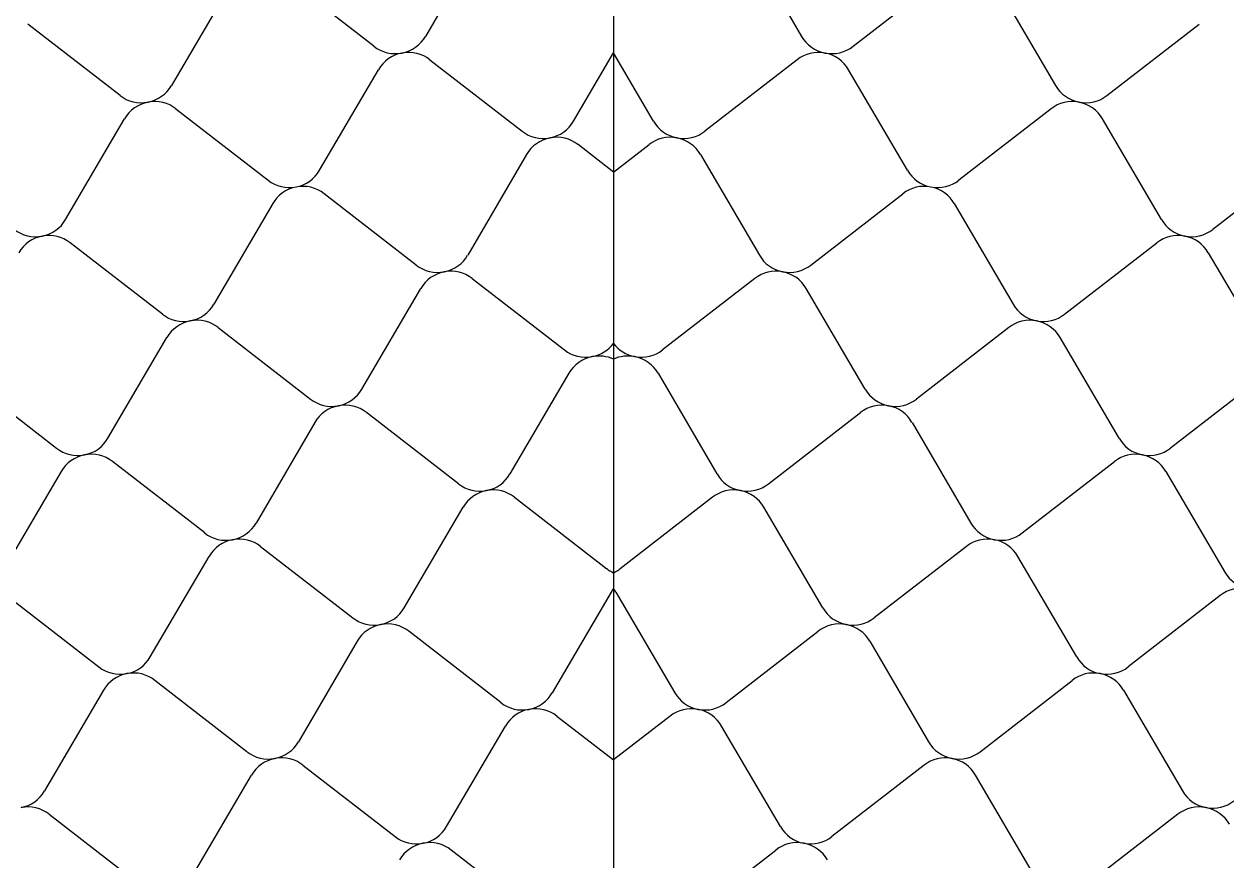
# Model space of a CAD drawing. Extents: x 638850 to 644908, y 297188 to 298900.
# Drawn here: x 644289.73 to 644322.69, y 297521.71 to 297544.63 of the extents above; entities that cross this region are included whole.
import ezdxf

# ---------------------------------------------------------------- set-up
doc = ezdxf.new("R2010")
doc.units = 0
doc.layers.add('3', color=7, linetype='Continuous')
doc.layers.add('5', color=7, linetype='Continuous')

msp = doc.modelspace()

# ---------------------------------------------------------------- linework, layer by layer
at = {"layer": '3'}
msp.add_line((644305.895, 297551.185), (644305.895, 297364.484), dxfattribs=at)
at = {"layer": '5'}
for p, q in [((644302.352, 297547.055), (644300.736, 297544.296)), ((644309.439, 297547.055), (644311.054, 297544.296)), ((644295.39, 297545.708), (644293.775, 297542.95)), ((644299.327, 297544.024), (644296.799, 297545.981)), ((644312.464, 297544.024), (644314.991, 297545.981)), ((644316.401, 297545.708), (644318.016, 297542.95)), ((644292.365, 297542.677), (644289.837, 297544.634)), ((644319.426, 297542.677), (644321.953, 297544.634)), ((644304.798, 297541.97), (644305.895, 297543.845)), ((644306.993, 297541.97), (644305.895, 297543.845)), ((644297.836, 297540.624), (644299.451, 297543.382)), ((644300.861, 297543.655), (644303.388, 297541.698)), ((644310.93, 297543.655), (644308.403, 297541.698)), ((644313.955, 297540.624), (644312.34, 297543.382)), ((644293.899, 297542.308), (644296.426, 297540.351)), ((644317.892, 297542.308), (644315.364, 297540.351)), ((644290.874, 297539.277), (644292.489, 297542.036)), ((644320.917, 297539.277), (644319.302, 297542.036)), ((644305.895, 297540.575), (644304.922, 297541.329)), ((644305.895, 297540.575), (644306.869, 297541.329)), ((644303.512, 297541.056), (644301.897, 297538.298)), ((644308.278, 297541.056), (644309.894, 297538.298)), ((644324.854, 297540.962), (644322.326, 297539.004)), ((644300.487, 297538.025), (644297.96, 297539.982)), ((644311.303, 297538.025), (644313.831, 297539.982)), ((644296.55, 297539.709), (644294.935, 297536.951)), ((644315.24, 297539.709), (644316.856, 297536.951)), ((644293.525, 297536.678), (644290.998, 297538.636)), ((644318.265, 297536.678), (644320.793, 297538.636)), ((644322.202, 297538.363), (644323.818, 297535.604)), ((644302.021, 297537.656), (644304.548, 297535.699)), ((644309.77, 297537.656), (644307.242, 297535.699)), ((644298.996, 297534.625), (644300.611, 297537.383)), ((644312.795, 297534.625), (644311.179, 297537.383)), ((644295.059, 297536.309), (644297.586, 297534.352)), ((644316.732, 297536.309), (644314.204, 297534.352)), ((644292.034, 297533.278), (644293.649, 297536.037)), ((644319.756, 297533.278), (644318.141, 297536.037)), ((644288.097, 297534.963), (644290.624, 297533.006)), ((644304.672, 297535.057), (644303.057, 297532.299)), ((644307.118, 297535.057), (644308.733, 297532.299)), ((644323.693, 297534.963), (644321.166, 297533.006)), ((644301.647, 297532.026), (644299.12, 297533.983)), ((644310.143, 297532.026), (644312.67, 297533.983)), ((644297.71, 297533.711), (644296.095, 297530.952)), ((644314.08, 297533.711), (644315.695, 297530.952)), ((644294.686, 297530.679), (644292.158, 297532.637)), ((644317.105, 297530.679), (644319.632, 297532.637)), ((644290.749, 297532.364), (644289.133, 297529.605)), ((644321.042, 297532.364), (644322.657, 297529.605)), ((644303.181, 297531.657), (644305.709, 297529.7)), ((644308.609, 297531.657), (644306.082, 297529.7)), ((644300.156, 297528.626), (644301.772, 297531.384)), ((644311.634, 297528.626), (644310.019, 297531.384)), ((644296.219, 297530.31), (644298.747, 297528.353)), ((644315.571, 297530.31), (644313.044, 297528.353)), ((644293.194, 297527.279), (644294.81, 297530.038)), ((644318.596, 297527.279), (644316.981, 297530.038)), ((644289.257, 297528.964), (644291.785, 297527.007)), ((644305.833, 297529.058), (644304.217, 297526.3)), ((644305.958, 297529.058), (644307.573, 297526.3)), ((644322.533, 297528.964), (644320.006, 297527.007)), ((644302.808, 297526.027), (644300.28, 297527.984)), ((644308.983, 297526.027), (644311.51, 297527.984)), ((644298.871, 297527.712), (644297.255, 297524.953)), ((644312.92, 297527.712), (644314.535, 297524.953)), ((644295.846, 297524.68), (644293.318, 297526.638)), ((644315.945, 297524.68), (644318.472, 297526.638)), ((644291.909, 297526.365), (644290.294, 297523.607)), ((644319.882, 297526.365), (644321.497, 297523.607)), ((644304.341, 297525.658), (644305.895, 297524.455)), ((644307.449, 297525.658), (644305.895, 297524.455)), ((644301.317, 297522.627), (644302.932, 297525.385)), ((644310.474, 297522.627), (644308.859, 297525.385)), ((644297.38, 297524.312), (644299.907, 297522.354)), ((644314.411, 297524.312), (644311.884, 297522.354)), ((644294.355, 297521.28), (644295.97, 297524.039)), ((644317.436, 297521.28), (644315.821, 297524.039)), ((644290.418, 297522.965), (644292.945, 297521.008)), ((644321.373, 297522.965), (644318.845, 297521.008)), ((644303.968, 297520.028), (644301.441, 297521.985)), ((644307.822, 297520.028), (644310.35, 297521.985))]:
    msp.add_line(p, q, dxfattribs=at)
for centre, major_axis, start_param, end_param in [((644299.927, 297544.703), (-0.906, -0.175), 1.570796, 2.461818), ((644311.864, 297544.703), (-0.906, 0.175), 0.679775, 1.570796), ((644299.927, 297544.703), (-0.906, -0.175), 0.679775, 1.570796), ((644300.261, 297542.976), (-0.906, -0.175), 4.712389, 5.60341), ((644300.261, 297542.976), (-0.906, -0.175), 3.821368, 4.712389), ((644311.53, 297542.976), (-0.906, 0.175), 4.712389, 5.60341), ((644311.864, 297544.703), (-0.906, 0.175), 1.570796, 2.461818), ((644311.53, 297542.976), (-0.906, 0.175), 3.821368, 4.712389), ((644292.965, 297543.356), (-0.906, -0.175), 1.570796, 2.461818), ((644318.826, 297543.356), (-0.906, 0.175), 0.679775, 1.570796), ((644292.965, 297543.356), (-0.906, -0.175), 0.679775, 1.570796), ((644293.299, 297541.629), (-0.906, -0.175), 4.712389, 5.60341), ((644293.299, 297541.629), (-0.906, -0.175), 3.821368, 4.712389), ((644318.492, 297541.629), (-0.906, 0.175), 4.712389, 5.60341), ((644318.826, 297543.356), (-0.906, 0.175), 1.570796, 2.461818), ((644318.492, 297541.629), (-0.906, 0.175), 3.821368, 4.712389), ((644303.988, 297542.376), (-0.906, -0.175), 1.570796, 2.461818), ((644307.803, 297542.376), (-0.906, 0.175), 0.679775, 1.570796), ((644303.988, 297542.376), (-0.906, -0.175), 0.679775, 1.570796), ((644304.322, 297540.65), (-0.906, -0.175), 4.712389, 5.60341), ((644304.322, 297540.65), (-0.906, -0.175), 3.821368, 4.712389), ((644307.469, 297540.65), (-0.906, 0.175), 4.712389, 5.60341), ((644307.803, 297542.376), (-0.906, 0.175), 1.570796, 2.461818), ((644307.469, 297540.65), (-0.906, 0.175), 3.821368, 4.712389), ((644297.026, 297541.03), (-0.906, -0.175), 1.570796, 2.461818), ((644314.765, 297541.03), (-0.906, 0.175), 0.679775, 1.570796), ((644297.026, 297541.03), (-0.906, -0.175), 0.679775, 1.570796), ((644297.36, 297539.303), (-0.906, -0.175), 4.712389, 5.60341), ((644297.36, 297539.303), (-0.906, -0.175), 3.821368, 4.712389), ((644314.431, 297539.303), (-0.906, 0.175), 4.712389, 5.60341), ((644314.765, 297541.03), (-0.906, 0.175), 1.570796, 2.461818), ((644314.431, 297539.303), (-0.906, 0.175), 3.821368, 4.712389), ((644290.064, 297539.683), (-0.906, -0.175), 1.570796, 2.461818), ((644321.727, 297539.683), (-0.906, 0.175), 0.679775, 1.570796), ((644290.064, 297539.683), (-0.906, -0.175), 0.679775, 1.570796), ((644290.398, 297537.957), (-0.906, -0.175), 4.712389, 5.60341), ((644290.398, 297537.957), (-0.906, -0.175), 3.821368, 4.712389), ((644321.393, 297537.957), (-0.906, 0.175), 4.712389, 5.60341), ((644321.727, 297539.683), (-0.906, 0.175), 1.570796, 2.461818), ((644321.393, 297537.957), (-0.906, 0.175), 3.821368, 4.712389), ((644301.087, 297538.704), (-0.906, -0.175), 1.570796, 2.461818), ((644310.704, 297538.704), (-0.906, 0.175), 0.679775, 1.570796), ((644301.087, 297538.704), (-0.906, -0.175), 0.679775, 1.570796), ((644301.421, 297536.977), (-0.906, -0.175), 4.712389, 5.60341), ((644301.421, 297536.977), (-0.906, -0.175), 3.821368, 4.712389), ((644310.37, 297536.977), (-0.906, 0.175), 4.712389, 5.60341), ((644310.704, 297538.704), (-0.906, 0.175), 1.570796, 2.461818), ((644310.37, 297536.977), (-0.906, 0.175), 3.821368, 4.712389), ((644294.125, 297537.357), (-0.906, -0.175), 1.570796, 2.461818), ((644317.665, 297537.357), (-0.906, 0.175), 0.679775, 1.570796), ((644294.125, 297537.357), (-0.906, -0.175), 0.679775, 1.570796), ((644294.459, 297535.631), (-0.906, -0.175), 4.712389, 5.60341), ((644294.459, 297535.631), (-0.906, -0.175), 3.821368, 4.712389), ((644317.331, 297535.631), (-0.906, 0.175), 4.712389, 5.60341), ((644317.665, 297537.357), (-0.906, 0.175), 1.570796, 2.461818), ((644317.331, 297535.631), (-0.906, 0.175), 3.821368, 4.712389), ((644305.148, 297536.378), (-0.906, -0.175), 1.570796, 2.334185), ((644306.642, 297536.378), (-0.906, 0.175), 0.807407, 1.570796), ((644305.148, 297536.378), (-0.906, -0.175), 0.679775, 1.570796), ((644305.482, 297534.651), (-0.906, -0.175), 4.712389, 5.60341), ((644305.482, 297534.651), (-0.906, -0.175), 4.065137, 4.712389), ((644306.308, 297534.651), (-0.906, 0.175), 4.712389, 5.359641), ((644306.642, 297536.378), (-0.906, 0.175), 1.570796, 2.461818), ((644306.308, 297534.651), (-0.906, 0.175), 3.821368, 4.712389), ((644298.186, 297535.031), (-0.906, -0.175), 1.570796, 2.461818), ((644313.604, 297535.031), (-0.906, 0.175), 0.679775, 1.570796), ((644298.186, 297535.031), (-0.906, -0.175), 0.679775, 1.570796), ((644298.52, 297533.304), (-0.906, -0.175), 4.712389, 5.60341), ((644298.52, 297533.304), (-0.906, -0.175), 3.821368, 4.712389), ((644313.27, 297533.304), (-0.906, 0.175), 4.712389, 5.60341), ((644313.604, 297535.031), (-0.906, 0.175), 1.570796, 2.461818), ((644313.27, 297533.304), (-0.906, 0.175), 3.821368, 4.712389), ((644291.224, 297533.684), (-0.906, -0.175), 1.570796, 2.461818), ((644320.566, 297533.684), (-0.906, 0.175), 0.679775, 1.570796), ((644291.224, 297533.684), (-0.906, -0.175), 0.679775, 1.570796), ((644291.558, 297531.958), (-0.906, -0.175), 3.821368, 4.712389), ((644320.232, 297531.958), (-0.906, 0.175), 4.712389, 5.60341), ((644320.566, 297533.684), (-0.906, 0.175), 1.570796, 2.461818), ((644291.558, 297531.958), (-0.906, -0.175), 4.712389, 5.60341), ((644320.232, 297531.958), (-0.906, 0.175), 3.821368, 4.712389), ((644302.247, 297532.705), (-0.906, -0.175), 1.570796, 2.461818), ((644309.543, 297532.705), (-0.906, 0.175), 0.679775, 1.570796), ((644302.247, 297532.705), (-0.906, -0.175), 0.679775, 1.570796), ((644302.581, 297530.978), (-0.906, -0.175), 3.821368, 4.712389), ((644309.209, 297530.978), (-0.906, 0.175), 4.712389, 5.60341), ((644309.543, 297532.705), (-0.906, 0.175), 1.570796, 2.461818), ((644302.581, 297530.978), (-0.906, -0.175), 4.712389, 5.60341), ((644309.209, 297530.978), (-0.906, 0.175), 3.821368, 4.712389), ((644295.285, 297531.358), (-0.906, -0.175), 1.570796, 2.461818), ((644316.505, 297531.358), (-0.906, 0.175), 0.679775, 1.570796), ((644295.285, 297531.358), (-0.906, -0.175), 0.679775, 1.570796), ((644295.619, 297529.632), (-0.906, -0.175), 3.821368, 4.712389), ((644316.171, 297529.632), (-0.906, 0.175), 4.712389, 5.60341), ((644316.505, 297531.358), (-0.906, 0.175), 1.570796, 2.461818), ((644295.619, 297529.632), (-0.906, -0.175), 4.712389, 5.60341), ((644316.171, 297529.632), (-0.906, 0.175), 3.821368, 4.712389), ((644306.308, 297530.379), (-0.906, -0.175), 0.679775, 0.924039), ((644305.482, 297530.379), (-0.906, 0.175), 2.217554, 2.461818), ((644323.467, 297530.012), (-0.906, 0.175), 0.679775, 1.570796), ((644306.642, 297528.652), (-0.906, -0.175), 5.475023, 5.60341), ((644305.148, 297528.652), (-0.906, 0.175), 3.821368, 3.949755), ((644323.133, 297528.285), (-0.906, 0.175), 4.712389, 5.60341), ((644299.347, 297529.032), (-0.906, -0.175), 1.570796, 2.461818), ((644312.444, 297529.032), (-0.906, 0.175), 0.679775, 1.570796), ((644299.347, 297529.032), (-0.906, -0.175), 0.679775, 1.570796), ((644312.444, 297529.032), (-0.906, 0.175), 1.570796, 2.461818), ((644299.68, 297527.305), (-0.906, -0.175), 4.712389, 5.60341), ((644299.68, 297527.305), (-0.906, -0.175), 3.821368, 4.712389), ((644312.11, 297527.305), (-0.906, 0.175), 4.712389, 5.60341), ((644312.11, 297527.305), (-0.906, 0.175), 3.821368, 4.712389), ((644292.385, 297527.685), (-0.906, -0.175), 1.570796, 2.461818), ((644319.406, 297527.685), (-0.906, 0.175), 0.679775, 1.570796), ((644292.385, 297527.685), (-0.906, -0.175), 0.679775, 1.570796), ((644319.406, 297527.685), (-0.906, 0.175), 1.570796, 2.461818), ((644292.719, 297525.959), (-0.906, -0.175), 4.712389, 5.60341), ((644292.719, 297525.959), (-0.906, -0.175), 3.821368, 4.712389), ((644319.072, 297525.959), (-0.906, 0.175), 4.712389, 5.60341), ((644319.072, 297525.959), (-0.906, 0.175), 3.821368, 4.712389), ((644303.408, 297526.706), (-0.906, -0.175), 1.570796, 2.461818), ((644308.383, 297526.706), (-0.906, 0.175), 0.679775, 1.570796), ((644303.408, 297526.706), (-0.906, -0.175), 0.679775, 1.570796), ((644308.383, 297526.706), (-0.906, 0.175), 1.570796, 2.461818), ((644303.742, 297524.979), (-0.906, -0.175), 4.712389, 5.60341), ((644303.742, 297524.979), (-0.906, -0.175), 3.821368, 4.712389), ((644308.049, 297524.979), (-0.906, 0.175), 4.712389, 5.60341), ((644308.049, 297524.979), (-0.906, 0.175), 3.821368, 4.712389), ((644296.446, 297525.359), (-0.906, -0.175), 1.570796, 2.461818), ((644315.345, 297525.359), (-0.906, 0.175), 0.679775, 1.570796), ((644296.446, 297525.359), (-0.906, -0.175), 0.679775, 1.570796), ((644315.345, 297525.359), (-0.906, 0.175), 1.570796, 2.461818), ((644296.78, 297523.633), (-0.906, -0.175), 4.712389, 5.60341), ((644296.78, 297523.633), (-0.906, -0.175), 3.821368, 4.712389), ((644315.011, 297523.633), (-0.906, 0.175), 4.712389, 5.60341), ((644315.011, 297523.633), (-0.906, 0.175), 3.821368, 4.712389), ((644289.484, 297524.013), (-0.906, -0.175), 1.570796, 2.461818), ((644322.307, 297524.013), (-0.906, 0.175), 0.679775, 1.570796), ((644322.307, 297524.013), (-0.906, 0.175), 1.570796, 2.461818), ((644289.818, 297522.286), (-0.906, -0.175), 3.821368, 4.712389), ((644321.973, 297522.286), (-0.906, 0.175), 4.712389, 5.60341), ((644321.973, 297522.286), (-0.906, 0.175), 3.821368, 4.712389), ((644300.507, 297523.033), (-0.906, -0.175), 1.570796, 2.461818), ((644311.284, 297523.033), (-0.906, 0.175), 0.679775, 1.570796), ((644300.507, 297523.033), (-0.906, -0.175), 0.679775, 1.570796), ((644311.284, 297523.033), (-0.906, 0.175), 1.570796, 2.461818), ((644300.841, 297521.307), (-0.906, -0.175), 4.712389, 5.60341), ((644300.841, 297521.307), (-0.906, -0.175), 3.821368, 4.712389), ((644310.95, 297521.307), (-0.906, 0.175), 4.712389, 5.60341), ((644310.95, 297521.307), (-0.906, 0.175), 3.821368, 4.712389)]:
    msp.add_ellipse(centre, major_axis=major_axis, ratio=0.952381, start_param=start_param, end_param=end_param, dxfattribs=at)

doc.saveas('drawing.dxf')
